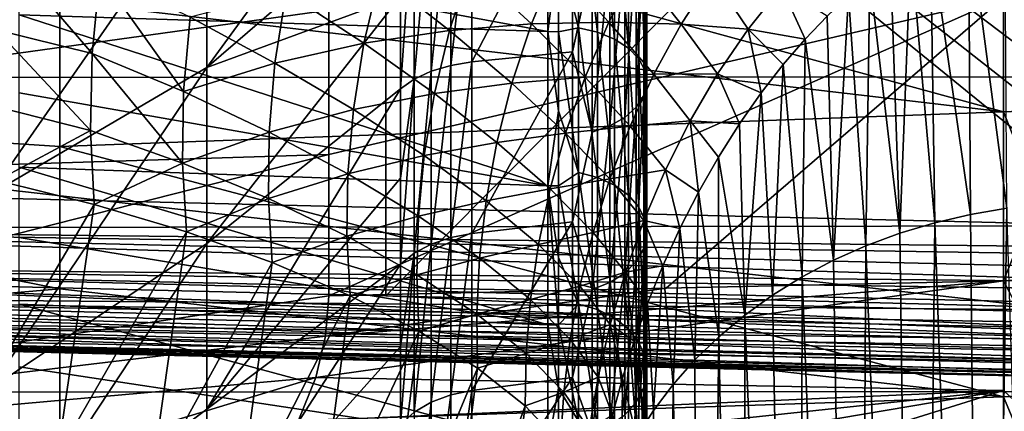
# Model space of a CAD drawing. Header units: metres. Extents: x -22 to 72, y -222 to 22.
# Tile 324 of 410: x 59.08 to 64.57, y -8.7 to -6.52. Entities that reach past the tile are written whole.
import ezdxf

# ---------------------------------------------------------------- set-up
doc = ezdxf.new("R2010")
doc.units = ezdxf.units.M
doc.layers.add('solid_509499_SW0002_01', color=7, linetype='CONTINUOUS')

msp = doc.modelspace()

# ---------------------------------------------------------------- linework, layer by layer
at = {"layer": 'solid_509499_SW0002_01'}
for points in [[(55.88604, -0.038444, 75.924866), (55.88604, -7.433789, 70.74659), (65.281921, -7.662205, 70.786865)], [(65.247986, -7.384778, 70.9804), (55.88604, -0.038444, 75.924866), (65.281921, -7.662205, 70.786865)], [(65.236649, -7.106341, 71.175117), (65.236649, -0.553125, 75.763733), (55.88604, -0.038444, 75.924866)], [(65.247986, -7.384778, 70.9804), (65.236649, -7.106341, 71.175117), (55.88604, -0.038444, 75.924866)], [(61.119198, -2.768847, 60.438744), (55.88604, -7.924866, 67.961555), (55.88604, -2.746414, 60.56596)], [(61.119198, -2.768847, 60.438744), (61.119198, -8.052085, 67.983986), (55.88604, -7.924866, 67.961555)], [(61.119198, -2.768847, 60.438744), (66.352356, -2.791279, 60.311523), (61.119198, -8.052085, 67.983986)], [(66.352356, -2.791279, 60.311523), (66.352356, -8.179303, 68.006424), (61.119198, -8.052085, 67.983986)], [(53.5, -5.02954, 47.611187), (68.897293, -5.026086, 47.610336), (68.898705, -6.833656, 48.142982)], [(53.5, -6.836931, 48.144112), (53.5, -5.02954, 47.611187), (68.898705, -6.833656, 48.142982)], [(59.299999, -6.411252, 86.097954), (53.299999, -6.833366, 87.221474), (53.299999, -5.083361, 87.7565)], [(61.199974, -5.301539, 78.798828), (60.120274, -5.751034, 80.24736), (60.120274, -6.780899, 79.708611)], [(61.199974, -5.850385, 78.511612), (61.199974, -5.301539, 78.798828), (60.120274, -6.780899, 79.708611)], [(65.183495, -5.361595, 86.073936), (65.183495, -7.001812, 85.50396), (64.561676, -5.38202, 86.142792)], [(59.299999, -5.589666, 86.368332), (64.561676, -5.38202, 86.142792), (64.561676, -7.028487, 85.570641)], [(65.183495, -7.001812, 85.50396), (64.561676, -7.028487, 85.570641), (64.561676, -5.38202, 86.142792)], [(59.299999, -6.411252, 86.097954), (59.299999, -5.589666, 86.368332), (64.561676, -7.028487, 85.570641)], [(60.799999, -5.644093, 49.962421), (53.299999, -5.769826, 48.432964), (53.299999, -7.500044, 49.028721)], [(60.799999, -6.461051, 50.23867), (60.799999, -5.644093, 49.962421), (53.299999, -7.500044, 49.028721)], [(62.021458, -5.648117, 77.059723), (62.021458, -6.581584, 76.406105), (59.074009, -6.034977, 76.618843)], [(62.081627, -6.12418, 76.746239), (62.021458, -6.581584, 76.406105), (62.021458, -5.648117, 77.059723)], [(61.597153, -6.750253, 77.640358), (62.159725, -6.693356, 77.559105), (62.159725, -5.675071, 78.196617)], [(61.597153, -5.723312, 78.283295), (61.597153, -6.750253, 77.640358), (62.159725, -5.675071, 78.196617)], [(62.19265, -5.68961, 77.052063), (62.19265, -6.560198, 76.442474), (62.081627, -6.12418, 76.746239)], [(62.159725, -5.675071, 78.196617), (62.159725, -6.693356, 77.559105), (62.268269, -6.192868, 77.852737)], [(62.298885, -6.584392, 76.47361), (62.19265, -6.560198, 76.442474), (62.19265, -5.68961, 77.052063)], [(62.298885, -5.710593, 77.085449), (62.298885, -6.584392, 76.47361), (62.19265, -5.68961, 77.052063)], [(58.910282, -7.488133, 80.930923), (60.120274, -6.780899, 79.708611), (60.120274, -5.751034, 80.24736)], [(58.910282, -6.35025, 81.526093), (58.910282, -7.488133, 80.930923), (60.120274, -5.751034, 80.24736)], [(61.371479, -6.801701, 77.713837), (61.479786, -6.769346, 77.667625), (61.479786, -5.739501, 78.312386)], [(61.371479, -6.801701, 77.713837), (61.479786, -5.739501, 78.312386), (61.371479, -5.766933, 78.361671)], [(61.479786, -6.769346, 77.667625), (61.597153, -6.750253, 77.640358), (61.597153, -5.723312, 78.283295)], [(61.479786, -5.739501, 78.312386), (61.479786, -6.769346, 77.667625), (61.597153, -5.723312, 78.283295)], [(62.393513, -6.622642, 76.522835), (62.298885, -6.584392, 76.47361), (62.298885, -5.710593, 77.085449)], [(62.393513, -5.743767, 77.138229), (62.393513, -6.622642, 76.522835), (62.298885, -5.710593, 77.085449)], [(62.471672, -6.672984, 76.587624), (62.393513, -6.622642, 76.522835), (62.393513, -5.743767, 77.138229)], [(62.471672, -5.787428, 77.207695), (62.471672, -6.672984, 76.587624), (62.393513, -5.743767, 77.138229)], [(61.276833, -5.804462, 78.4291), (61.199974, -6.383718, 78.196526), (61.199974, -6.900126, 77.854401)], [(61.276833, -6.845964, 77.777046), (61.276833, -5.804462, 78.4291), (61.199974, -6.900126, 77.854401)], [(61.371479, -5.766933, 78.361671), (61.276833, -5.804462, 78.4291), (61.276833, -6.845964, 77.777046)], [(61.371479, -6.801701, 77.713837), (61.371479, -5.766933, 78.361671), (61.276833, -6.845964, 77.777046)], [(62.52935, -6.732831, 76.664642), (62.471672, -6.672984, 76.587624), (62.471672, -5.787428, 77.207695)], [(62.52935, -5.839334, 77.290276), (62.52935, -6.732831, 76.664642), (62.471672, -5.787428, 77.207695)], [(61.199974, -6.383718, 78.196526), (61.199974, -5.850385, 78.511612), (60.120274, -6.780899, 79.708611)], [(62.563583, -6.799111, 76.749939), (62.52935, -6.732831, 76.664642), (62.52935, -5.839334, 77.290276)], [(62.563583, -5.896818, 77.381729), (62.563583, -6.799111, 76.749939), (62.52935, -5.839334, 77.290276)], [(64.56971, -5.870515, 90.832306), (64.366638, -5.94407, 90.861145), (64.580399, -7.564954, 93.221886)], [(62.572617, -6.868419, 76.839127), (62.563583, -6.799111, 76.749939), (62.563583, -5.896818, 77.381729)], [(62.572617, -5.956927, 77.477364), (62.572617, -6.868419, 76.839127), (62.563583, -5.896818, 77.381729)], [(62.555981, -6.937194, 76.927635), (62.572617, -6.868419, 76.839127), (62.572617, -5.956927, 77.477364)], [(62.555981, -6.016575, 77.572258), (62.555981, -6.937194, 76.927635), (62.572617, -5.956927, 77.477364)], [(64.366638, -5.94407, 90.861145), (64.154938, -6.048947, 90.901154), (64.377548, -7.599222, 93.197327)], [(64.366638, -5.94407, 90.861145), (64.377548, -7.599222, 93.197327), (64.580399, -7.564954, 93.221886)], [(62.021458, -6.581584, 76.406105), (59.074009, -6.487613, 76.283493), (59.074009, -6.034977, 76.618843)], [(62.514534, -7.001904, 77.010918), (62.555981, -6.937194, 76.927635), (62.555981, -6.016575, 77.572258)], [(62.514534, -6.072699, 77.661552), (62.514534, -7.001904, 77.010918), (62.555981, -6.016575, 77.572258)], [(62.450405, -7.059227, 77.084686), (62.514534, -7.001904, 77.010918), (62.514534, -6.072699, 77.661552)], [(62.450405, -6.122414, 77.740646), (62.450405, -7.059227, 77.084686), (62.514534, -6.072699, 77.661552)], [(64.154938, -6.048947, 90.901154), (64.045036, -6.115302, 90.926025), (64.178375, -7.645628, 93.164162)], [(64.154938, -6.048947, 90.901154), (64.178375, -7.645628, 93.164162), (64.377548, -7.599222, 93.197327)], [(58.988644, -6.131947, 88.155502), (58.945686, -6.570519, 88.043564), (59.481178, -6.703398, 88.15461)], [(58.988644, -6.131947, 88.155502), (59.481178, -6.703398, 88.15461), (59.524506, -6.261564, 88.249596)], [(62.081627, -6.12418, 76.746239), (62.081627, -6.582324, 76.406853), (62.021458, -6.581584, 76.406105)], [(62.19265, -6.560198, 76.442474), (62.081627, -6.582324, 76.406853), (62.081627, -6.12418, 76.746239)], [(62.366886, -7.106217, 77.145157), (62.450405, -7.059227, 77.084686), (62.450405, -6.122414, 77.740646)], [(62.366886, -6.163168, 77.805489), (62.366886, -7.106217, 77.145157), (62.450405, -6.122414, 77.740646)], [(64.045036, -6.115302, 90.926025), (63.932266, -6.192153, 90.954369), (63.983963, -7.70392, 93.122566)], [(64.045036, -6.115302, 90.926025), (63.983963, -7.70392, 93.122566), (64.178375, -7.645628, 93.164162)], [(62.159725, -6.693356, 77.559105), (62.268269, -7.140461, 77.189232), (62.268269, -6.192868, 77.852737)], [(62.268269, -7.140461, 77.189232), (62.366886, -7.106217, 77.145157), (62.366886, -6.163168, 77.805489)], [(62.268269, -6.192868, 77.852737), (62.268269, -7.140461, 77.189232), (62.366886, -6.163168, 77.805489)], [(63.932266, -6.192153, 90.954369), (63.816692, -6.280416, 90.986229), (63.983963, -7.70392, 93.122566)], [(61.473919, -6.575738, 89.204048), (61.586819, -6.222199, 89.203247), (61.084209, -6.27071, 88.910675)], [(61.930367, -6.538505, 89.539268), (61.586819, -6.222199, 89.203247), (61.473919, -6.575738, 89.204048)], [(61.930367, -6.538505, 89.539268), (62.066177, -6.209976, 89.519096), (61.586819, -6.222199, 89.203247)], [(62.361954, -6.528311, 89.896141), (62.066177, -6.209976, 89.519096), (61.930367, -6.538505, 89.539268)], [(62.361954, -6.528311, 89.896141), (62.518208, -6.228355, 89.859344), (62.066177, -6.209976, 89.519096)], [(62.765568, -6.53957, 90.275215), (62.518208, -6.228355, 89.859344), (62.361954, -6.528311, 89.896141)], [(62.765568, -6.53957, 90.275215), (62.938938, -6.271874, 90.225105), (62.518208, -6.228355, 89.859344)], [(59.524506, -6.261564, 88.249596), (59.481178, -6.703398, 88.15461), (59.989826, -6.914589, 88.317093)], [(59.524506, -6.261564, 88.249596), (59.989826, -6.914589, 88.317093), (60.026455, -6.501799, 88.388855)], [(60.995831, -6.646051, 88.889503), (61.084209, -6.27071, 88.910675), (60.562546, -6.361611, 88.639816)], [(61.473919, -6.575738, 89.204048), (61.084209, -6.27071, 88.910675), (60.995831, -6.646051, 88.889503)], [(63.138229, -6.566894, 90.677025), (62.938938, -6.271874, 90.225105), (62.765568, -6.53957, 90.275215)], [(63.138229, -6.566894, 90.677025), (63.32452, -6.3346, 90.617157), (62.938938, -6.271874, 90.225105)], [(63.816692, -6.280416, 90.986229), (63.69857, -6.381002, 91.021629), (63.795376, -7.773777, 93.072769)], [(63.816692, -6.280416, 90.986229), (63.795376, -7.773777, 93.072769), (63.983963, -7.70392, 93.122566)], [(60.499687, -6.756342, 88.594398), (60.562546, -6.361611, 88.639816), (60.026455, -6.501799, 88.388855)], [(60.995831, -6.646051, 88.889503), (60.562546, -6.361611, 88.639816), (60.499687, -6.756342, 88.594398)], [(63.138229, -6.566894, 90.677025), (63.456581, -6.622628, 91.102989), (63.32452, -6.3346, 90.617157)], [(63.32452, -6.3346, 90.617157), (63.456581, -6.622628, 91.102989), (63.578369, -6.494792, 91.060608)], [(59.299999, -7.220405, 85.790611), (53.299999, -6.833366, 87.221474), (59.299999, -6.411252, 86.097954)], [(59.299999, -7.220405, 85.790611), (59.299999, -6.411252, 86.097954), (64.561676, -7.028487, 85.570641)], [(61.199974, -6.383718, 78.196526), (60.120274, -6.780899, 79.708611), (60.120274, -7.760727, 79.083466)], [(61.199974, -6.900126, 77.854401), (61.199974, -6.383718, 78.196526), (60.120274, -7.760727, 79.083466)], [(64.561676, -6.391465, 50.423138), (60.799999, -6.461051, 50.23867), (60.799999, -7.264851, 50.552021)], [(64.561676, -6.391465, 50.423138), (60.799999, -7.264851, 50.552021), (60.799999, -8.052971, 50.90147)], [(62.68084, -8.010954, 50.990639), (64.561676, -6.391465, 50.423138), (60.799999, -8.052971, 50.90147)], [(62.68084, -8.010954, 50.990639), (64.561676, -7.968964, 51.079819), (64.561676, -6.391465, 50.423138)], [(63.69857, -6.381002, 91.021629), (63.578369, -6.494792, 91.060608), (63.613651, -7.854819, 93.015038)], [(63.69857, -6.381002, 91.021629), (63.613651, -7.854819, 93.015038), (63.795376, -7.773777, 93.072769)], [(65.183495, -6.433551, 50.515007), (64.561676, -6.391465, 50.423138), (64.561676, -7.968964, 51.079819)], [(60.799999, -7.264851, 50.552021), (60.799999, -6.461051, 50.23867), (53.299999, -7.500044, 49.028721)], [(65.183495, -6.433551, 50.515007), (64.561676, -7.968964, 51.079819), (65.183495, -7.938361, 51.144794)], [(62.021458, -7.440289, 75.656494), (59.074009, -6.921475, 75.924553), (59.074009, -6.487613, 76.283493)], [(62.021458, -6.581584, 76.406105), (62.021458, -7.440289, 75.656494), (59.074009, -6.487613, 76.283493)], [(60.499687, -6.756342, 88.594398), (60.026455, -6.501799, 88.388855), (59.989826, -6.914589, 88.317093)], [(62.229744, -6.835296, 89.930771), (62.361954, -6.528311, 89.896141), (61.930367, -6.538505, 89.539268)], [(62.612694, -6.819243, 90.324471), (62.361954, -6.528311, 89.896141), (62.229744, -6.835296, 89.930771)], [(62.612694, -6.819243, 90.324471), (62.765568, -6.53957, 90.275215), (62.361954, -6.528311, 89.896141)], [(63.578369, -6.494792, 91.060608), (63.456581, -6.622628, 91.102989), (63.613651, -7.854819, 93.015038)], [(58.945686, -6.570519, 88.043564), (58.934334, -6.997168, 87.927078), (59.47168, -7.131519, 88.054703)], [(58.945686, -6.570519, 88.043564), (59.47168, -7.131519, 88.054703), (59.481178, -6.703398, 88.15461)], [(61.389706, -6.92661, 89.201172), (61.473919, -6.575738, 89.204048), (60.995831, -6.646051, 88.889503)], [(61.821339, -6.869142, 89.556465), (61.473919, -6.575738, 89.204048), (61.389706, -6.92661, 89.201172)], [(61.821339, -6.869142, 89.556465), (61.930367, -6.538505, 89.539268), (61.473919, -6.575738, 89.204048)], [(62.229744, -6.835296, 89.930771), (61.930367, -6.538505, 89.539268), (61.821339, -6.869142, 89.556465)], [(62.081627, -7.021698, 76.043503), (62.021458, -7.440289, 75.656494), (62.021458, -6.581584, 76.406105)], [(62.081627, -6.582324, 76.406853), (62.081627, -7.021698, 76.043503), (62.021458, -6.581584, 76.406105)], [(62.19265, -6.560198, 76.442474), (62.19265, -7.365963, 75.749458), (62.081627, -6.582324, 76.406853)], [(62.19265, -7.365963, 75.749458), (62.081627, -7.021698, 76.043503), (62.081627, -6.582324, 76.406853)], [(62.298885, -7.393129, 75.778038), (62.19265, -7.365963, 75.749458), (62.19265, -6.560198, 76.442474)], [(62.298885, -6.584392, 76.47361), (62.298885, -7.393129, 75.778038), (62.19265, -6.560198, 76.442474)], [(62.393513, -7.436078, 75.823227), (62.298885, -7.393129, 75.778038), (62.298885, -6.584392, 76.47361)], [(62.393513, -6.622642, 76.522835), (62.393513, -7.436078, 75.823227), (62.298885, -6.584392, 76.47361)], [(62.968056, -6.815637, 90.737579), (62.765568, -6.53957, 90.275215), (62.612694, -6.819243, 90.324471)], [(62.968056, -6.815637, 90.737579), (63.138229, -6.566894, 90.677025), (62.765568, -6.53957, 90.275215)], [(62.968056, -6.815637, 90.737579), (63.210972, -6.923152, 91.196404), (63.138229, -6.566894, 90.677025)], [(63.138229, -6.566894, 90.677025), (63.210972, -6.923152, 91.196404), (63.333714, -6.765382, 91.148468)], [(63.138229, -6.566894, 90.677025), (63.333714, -6.765382, 91.148468), (63.456581, -6.622628, 91.102989)], [(62.471672, -7.492603, 75.88269), (62.393513, -7.436078, 75.823227), (62.393513, -6.622642, 76.522835)], [(62.471672, -6.672984, 76.587624), (62.471672, -7.492603, 75.88269), (62.393513, -6.622642, 76.522835)], [(63.456581, -6.622628, 91.102989), (63.333714, -6.765382, 91.148468), (63.439781, -7.9466, 92.949699)], [(63.456581, -6.622628, 91.102989), (63.439781, -7.9466, 92.949699), (63.613651, -7.854819, 93.015038)], [(60.937366, -7.014434, 88.864235), (60.995831, -6.646051, 88.889503), (60.499687, -6.756342, 88.594398)], [(61.389706, -6.92661, 89.201172), (60.995831, -6.646051, 88.889503), (60.937366, -7.014434, 88.864235)], [(61.597153, -7.705648, 76.895248), (62.159725, -7.640698, 76.820274), (62.159725, -6.693356, 77.559105)], [(61.597153, -6.750253, 77.640358), (61.597153, -7.705648, 76.895248), (62.159725, -6.693356, 77.559105)], [(62.159725, -6.693356, 77.559105), (62.159725, -7.640698, 76.820274), (62.268269, -7.140461, 77.189232)], [(62.52935, -7.559802, 75.953392), (62.471672, -7.492603, 75.88269), (62.471672, -6.672984, 76.587624)], [(62.52935, -6.732831, 76.664642), (62.52935, -7.559802, 75.953392), (62.471672, -6.672984, 76.587624)], [(59.481178, -6.703398, 88.15461), (59.47168, -7.131519, 88.054703), (59.984161, -7.313754, 88.240509)], [(59.481178, -6.703398, 88.15461), (59.984161, -7.313754, 88.240509), (59.989826, -6.914589, 88.317093)], [(61.479786, -7.727444, 76.92041), (61.597153, -7.705648, 76.895248), (61.597153, -6.750253, 77.640358)], [(61.479786, -6.769346, 77.667625), (61.479786, -7.727444, 76.92041), (61.597153, -6.750253, 77.640358)], [(62.563583, -7.634222, 76.031685), (62.52935, -7.559802, 75.953392), (62.52935, -6.732831, 76.664642)], [(62.563583, -6.799111, 76.749939), (62.563583, -7.634222, 76.031685), (62.52935, -6.732831, 76.664642)], [(58.910282, -8.570715, 80.24025), (60.120274, -7.760727, 79.083466), (60.120274, -6.780899, 79.708611)], [(58.910282, -7.488133, 80.930923), (58.910282, -8.570715, 80.24025), (60.120274, -6.780899, 79.708611)], [(60.467487, -7.140537, 88.544609), (60.499687, -6.756342, 88.594398), (59.989826, -6.914589, 88.317093)], [(60.937366, -7.014434, 88.864235), (60.499687, -6.756342, 88.594398), (60.467487, -7.140537, 88.544609)], [(61.371479, -6.801701, 77.713837), (61.276833, -6.845964, 77.777046), (61.276833, -7.814905, 77.02137)], [(61.371479, -7.764378, 76.963043), (61.371479, -6.801701, 77.713837), (61.276833, -7.814905, 77.02137)], [(61.371479, -7.764378, 76.963043), (61.479786, -7.727444, 76.92041), (61.479786, -6.769346, 77.667625)], [(61.371479, -7.764378, 76.963043), (61.479786, -6.769346, 77.667625), (61.371479, -6.801701, 77.713837)], [(62.572617, -7.712042, 76.113556), (62.563583, -7.634222, 76.031685), (62.563583, -6.799111, 76.749939)], [(62.572617, -6.868419, 76.839127), (62.572617, -7.712042, 76.113556), (62.563583, -6.799111, 76.749939)], [(63.333714, -6.765382, 91.148468), (63.210972, -6.923152, 91.196404), (63.274719, -8.048618, 92.877098)], [(63.333714, -6.765382, 91.148468), (63.274719, -8.048618, 92.877098), (63.439781, -7.9466, 92.949699)], [(59.299999, -8.014649, 85.44722), (53.299999, -8.529335, 86.531334), (53.299999, -6.833366, 87.221474)], [(59.299999, -8.014649, 85.44722), (53.299999, -6.833366, 87.221474), (59.299999, -7.220405, 85.790611)], [(53.5, -6.836931, 48.144112), (68.898705, -6.833656, 48.142982), (68.900391, -8.586312, 48.835575)], [(53.5, -8.589276, 48.836903), (53.5, -6.836931, 48.144112), (68.900391, -8.586312, 48.835575)], [(61.276833, -6.845964, 77.777046), (61.199974, -6.900126, 77.854401), (61.199974, -7.398237, 77.486153)], [(61.276833, -6.845964, 77.777046), (61.199974, -7.398237, 77.486153), (61.199974, -7.876733, 77.092743)], [(61.276833, -7.814905, 77.02137), (61.276833, -6.845964, 77.777046), (61.199974, -7.876733, 77.092743)], [(62.120789, -7.146126, 89.962166), (62.229744, -6.835296, 89.930771), (61.821339, -6.869142, 89.556465)], [(62.480057, -7.107722, 90.371353), (62.229744, -6.835296, 89.930771), (62.120789, -7.146126, 89.962166)], [(62.480057, -7.107722, 90.371353), (62.612694, -6.819243, 90.324471), (62.229744, -6.835296, 89.930771)], [(62.814304, -7.078018, 90.797096), (62.612694, -6.819243, 90.324471), (62.480057, -7.107722, 90.371353)], [(62.814304, -7.078018, 90.797096), (62.968056, -6.815637, 90.737579), (62.612694, -6.819243, 90.324471)], [(62.814304, -7.078018, 90.797096), (63.090061, -7.095214, 91.24585), (62.968056, -6.815637, 90.737579)], [(62.968056, -6.815637, 90.737579), (63.090061, -7.095214, 91.24585), (63.210972, -6.923152, 91.196404)], [(60.467487, -7.140537, 88.544609), (59.989826, -6.914589, 88.317093), (59.984161, -7.313754, 88.240509)], [(60.120274, -8.683291, 78.376541), (61.199974, -6.900126, 77.854401), (60.120274, -7.760727, 79.083466)], [(61.199974, -7.398237, 77.486153), (61.199974, -6.900126, 77.854401), (60.120274, -8.683291, 78.376541)], [(61.737732, -7.198701, 89.569717), (61.821339, -6.869142, 89.556465), (61.389706, -6.92661, 89.201172)], [(62.120789, -7.146126, 89.962166), (61.821339, -6.869142, 89.556465), (61.737732, -7.198701, 89.569717)], [(62.555981, -7.789265, 76.194801), (62.572617, -7.712042, 76.113556), (62.572617, -6.868419, 76.839127)], [(62.555981, -6.937194, 76.927635), (62.555981, -7.789265, 76.194801), (62.572617, -6.868419, 76.839127)], [(62.021458, -7.440289, 75.656494), (59.074009, -7.335735, 75.542702), (59.074009, -6.921475, 75.924553)], [(61.332348, -7.271854, 89.193954), (61.389706, -6.92661, 89.201172), (60.937366, -7.014434, 88.864235)], [(61.737732, -7.198701, 89.569717), (61.389706, -6.92661, 89.201172), (61.332348, -7.271854, 89.193954)], [(62.514534, -7.861924, 76.27124), (62.555981, -7.789265, 76.194801), (62.555981, -6.937194, 76.927635)], [(62.514534, -7.001904, 77.010918), (62.514534, -7.861924, 76.27124), (62.555981, -6.937194, 76.927635)], [(63.210972, -6.923152, 91.196404), (63.090061, -7.095214, 91.24585), (63.119366, -8.160316, 92.797646)], [(63.210972, -6.923152, 91.196404), (63.119366, -8.160316, 92.797646), (63.274719, -8.048618, 92.877098)], [(58.934334, -6.997168, 87.927078), (58.952198, -7.410018, 87.80619), (59.47168, -7.131519, 88.054703)], [(60.906612, -7.373272, 88.834412), (60.937366, -7.014434, 88.864235), (60.467487, -7.140537, 88.544609)], [(61.332348, -7.271854, 89.193954), (60.937366, -7.014434, 88.864235), (60.906612, -7.373272, 88.834412)], [(62.081627, -7.021698, 76.043503), (62.081627, -7.441051, 75.657219), (62.021458, -7.440289, 75.656494)], [(62.19265, -7.365963, 75.749458), (62.081627, -7.441051, 75.657219), (62.081627, -7.021698, 76.043503)], [(62.450405, -7.926287, 76.338959), (62.514534, -7.861924, 76.27124), (62.514534, -7.001904, 77.010918)], [(62.450405, -7.059227, 77.084686), (62.450405, -7.926287, 76.338959), (62.514534, -7.001904, 77.010918)], [(65.183495, -7.001812, 85.50396), (65.183495, -8.582628, 84.785484), (64.561676, -7.028487, 85.570641)], [(59.299999, -7.220405, 85.790611), (64.561676, -7.028487, 85.570641), (64.561676, -8.615326, 84.849426)], [(62.366886, -7.979049, 76.394463), (62.450405, -7.926287, 76.338959), (62.450405, -7.059227, 77.084686)], [(62.366886, -7.106217, 77.145157), (62.366886, -7.979049, 76.394463), (62.450405, -7.059227, 77.084686)], [(62.677216, -7.35133, 90.853821), (62.814304, -7.078018, 90.797096), (62.480057, -7.107722, 90.371353)], [(62.677216, -7.35133, 90.853821), (62.861511, -7.475311, 91.344482), (62.814304, -7.078018, 90.797096)], [(62.814304, -7.078018, 90.797096), (62.861511, -7.475311, 91.344482), (62.972992, -7.279942, 91.295677)], [(62.814304, -7.078018, 90.797096), (62.972992, -7.279942, 91.295677), (63.090061, -7.095214, 91.24585)], [(65.183495, -8.582628, 84.785484), (64.561676, -8.615326, 84.849426), (64.561676, -7.028487, 85.570641)], [(58.952198, -7.410018, 87.80619), (59.493015, -7.543666, 87.949852), (59.47168, -7.131519, 88.054703)], [(59.47168, -7.131519, 88.054703), (59.493015, -7.543666, 87.949852), (59.984161, -7.313754, 88.240509)], [(62.367374, -7.402162, 90.41452), (62.480057, -7.107722, 90.371353), (62.120789, -7.146126, 89.962166)], [(62.268269, -8.017499, 76.434914), (62.366886, -7.979049, 76.394463), (62.366886, -7.106217, 77.145157)], [(62.268269, -7.140461, 77.189232), (62.268269, -8.017499, 76.434914), (62.366886, -7.106217, 77.145157)], [(62.677216, -7.35133, 90.853821), (62.480057, -7.107722, 90.371353), (62.367374, -7.402162, 90.41452)], [(63.090061, -7.095214, 91.24585), (62.972992, -7.279942, 91.295677), (63.119366, -8.160316, 92.797646)], [(60.463303, -7.511749, 88.489899), (60.467487, -7.140537, 88.544609), (59.984161, -7.313754, 88.240509)], [(60.906612, -7.373272, 88.834412), (60.467487, -7.140537, 88.544609), (60.463303, -7.511749, 88.489899)], [(62.034222, -7.457877, 89.989136), (62.120789, -7.146126, 89.962166), (61.737732, -7.198701, 89.569717)], [(62.367374, -7.402162, 90.41452), (62.120789, -7.146126, 89.962166), (62.034222, -7.457877, 89.989136)], [(62.159725, -7.640698, 76.820274), (62.268269, -8.017499, 76.434914), (62.268269, -7.140461, 77.189232)], [(59.299999, -8.014649, 85.44722), (59.299999, -7.220405, 85.790611), (64.561676, -8.615326, 84.849426)], [(61.678169, -7.524397, 89.578171), (61.737732, -7.198701, 89.569717), (61.332348, -7.271854, 89.193954)], [(62.034222, -7.457877, 89.989136), (61.737732, -7.198701, 89.569717), (61.678169, -7.524397, 89.578171)], [(60.799999, -7.264851, 50.552021), (53.299999, -7.500044, 49.028721), (53.299999, -9.170897, 49.777634)], [(60.799999, -8.052971, 50.90147), (60.799999, -7.264851, 50.552021), (53.299999, -9.170897, 49.777634)], [(61.300022, -7.608989, 89.181747), (61.332348, -7.271854, 89.193954), (60.906612, -7.373272, 88.834412)], [(61.678169, -7.524397, 89.578171), (61.332348, -7.271854, 89.193954), (61.300022, -7.608989, 89.181747)], [(62.972992, -7.279942, 91.295677), (62.861511, -7.475311, 91.344482), (62.974571, -8.28108, 92.711761)], [(62.972992, -7.279942, 91.295677), (62.974571, -8.28108, 92.711761), (63.119366, -8.160316, 92.797646)], [(62.021458, -8.214251, 74.819519), (59.074009, -7.728857, 75.139336), (59.074009, -7.335735, 75.542702)], [(62.021458, -7.440289, 75.656494), (62.021458, -8.214251, 74.819519), (59.074009, -7.335735, 75.542702)], [(59.493015, -7.543666, 87.949852), (60.006569, -7.697124, 88.158882), (59.984161, -7.313754, 88.240509)], [(60.463303, -7.511749, 88.489899), (59.984161, -7.313754, 88.240509), (60.006569, -7.697124, 88.158882)], [(62.557068, -7.633067, 90.906136), (62.677216, -7.35133, 90.853821), (62.367374, -7.402162, 90.41452)], [(62.557068, -7.633067, 90.906136), (62.757401, -7.67853, 91.390823), (62.677216, -7.35133, 90.853821)], [(62.677216, -7.35133, 90.853821), (62.757401, -7.67853, 91.390823), (62.861511, -7.475311, 91.344482)], [(58.739773, -8.817035, 87.224396), (59.493015, -7.543666, 87.949852), (58.952198, -7.410018, 87.80619)], [(61.199974, -7.876733, 77.092743), (61.199974, -7.398237, 77.486153), (60.120274, -8.683291, 78.376541)], [(60.901234, -7.720201, 88.799316), (60.906612, -7.373272, 88.834412), (60.463303, -7.511749, 88.489899)], [(61.300022, -7.608989, 89.181747), (60.906612, -7.373272, 88.834412), (60.901234, -7.720201, 88.799316)], [(62.274326, -7.699903, 90.45256), (62.367374, -7.402162, 90.41452), (62.034222, -7.457877, 89.989136)], [(62.19265, -7.365963, 75.749458), (62.19265, -8.098946, 74.979874), (62.081627, -7.441051, 75.657219)], [(62.298885, -8.128815, 75.005615), (62.19265, -8.098946, 74.979874), (62.19265, -7.365963, 75.749458)], [(62.298885, -7.393129, 75.778038), (62.298885, -8.128815, 75.005615), (62.19265, -7.365963, 75.749458)], [(62.557068, -7.633067, 90.906136), (62.367374, -7.402162, 90.41452), (62.274326, -7.699903, 90.45256)], [(62.393513, -8.176037, 75.04631), (62.298885, -8.128815, 75.005615), (62.298885, -7.393129, 75.778038)], [(62.393513, -7.436078, 75.823227), (62.393513, -8.176037, 75.04631), (62.298885, -7.393129, 75.778038)], [(55.884029, -7.675364, 70.547478), (65.281921, -7.662205, 70.786865), (55.88604, -7.433789, 70.74659)], [(61.969177, -7.767934, 90.010597), (62.034222, -7.457877, 89.989136), (61.678169, -7.524397, 89.578171)], [(62.274326, -7.699903, 90.45256), (62.034222, -7.457877, 89.989136), (61.969177, -7.767934, 90.010597)], [(62.081627, -8.214967, 74.820305), (62.021458, -8.214251, 74.819519), (62.021458, -7.440289, 75.656494)], [(62.081627, -7.839186, 75.249092), (62.081627, -8.214967, 74.820305), (62.021458, -7.440289, 75.656494)], [(62.081627, -7.441051, 75.657219), (62.081627, -7.839186, 75.249092), (62.021458, -7.440289, 75.656494)], [(62.19265, -8.098946, 74.979874), (62.081627, -7.839186, 75.249092), (62.081627, -7.441051, 75.657219)], [(62.471672, -8.238187, 75.099876), (62.393513, -8.176037, 75.04631), (62.393513, -7.436078, 75.823227)], [(62.471672, -7.492603, 75.88269), (62.471672, -8.238187, 75.099876), (62.393513, -7.436078, 75.823227)], [(60.484463, -7.867887, 88.429878), (60.463303, -7.511749, 88.489899), (60.006569, -7.697124, 88.158882)], [(60.901234, -7.720201, 88.799316), (60.463303, -7.511749, 88.489899), (60.484463, -7.867887, 88.429878)], [(62.52935, -8.312072, 75.163551), (62.471672, -8.238187, 75.099876), (62.471672, -7.492603, 75.88269)], [(62.52935, -7.559802, 75.953392), (62.52935, -8.312072, 75.163551), (62.471672, -7.492603, 75.88269)], [(62.861511, -7.475311, 91.344482), (62.757401, -7.67853, 91.390823), (62.841133, -8.410251, 92.619926)], [(62.861511, -7.475311, 91.344482), (62.841133, -8.410251, 92.619926), (62.974571, -8.28108, 92.711761)], [(58.739773, -8.817035, 87.224396), (59.288193, -8.944372, 87.369507), (59.493015, -7.543666, 87.949852)], [(59.288193, -8.944372, 87.369507), (60.006569, -7.697124, 88.158882), (59.493015, -7.543666, 87.949852)], [(61.641285, -7.843835, 89.580956), (61.678169, -7.524397, 89.578171), (61.300022, -7.608989, 89.181747)], [(61.969177, -7.767934, 90.010597), (61.678169, -7.524397, 89.578171), (61.641285, -7.843835, 89.580956)], [(62.563583, -8.393898, 75.23407), (62.52935, -8.312072, 75.163551), (62.52935, -7.559802, 75.953392)], [(62.563583, -7.634222, 76.031685), (62.563583, -8.393898, 75.23407), (62.52935, -7.559802, 75.953392)], [(64.45636, -15.708315, 104.718361), (64.580399, -7.564954, 93.221886), (64.377548, -7.599222, 93.197327)], [(64.45636, -15.708315, 104.718361), (64.830643, -15.602813, 104.661674), (64.580399, -7.564954, 93.221886)], [(61.290798, -7.935702, 89.163696), (61.300022, -7.608989, 89.181747), (60.901234, -7.720201, 88.799316)], [(61.641285, -7.843835, 89.580956), (61.300022, -7.608989, 89.181747), (61.290798, -7.935702, 89.163696)], [(64.45636, -15.708315, 104.718361), (64.377548, -7.599222, 93.197327), (64.178375, -7.645628, 93.164162)], [(65.47348, -7.975965, 70.520271), (55.884029, -7.675364, 70.547478), (55.882412, -7.8832, 70.312729)], [(65.336212, -7.784284, 70.695534), (65.281921, -7.662205, 70.786865), (55.884029, -7.675364, 70.547478)], [(65.361023, -7.827214, 70.65995), (65.336212, -7.784284, 70.695534), (55.884029, -7.675364, 70.547478)], [(65.413033, -7.903334, 70.591873), (65.361023, -7.827214, 70.65995), (55.884029, -7.675364, 70.547478)], [(65.47348, -7.975965, 70.520271), (65.413033, -7.903334, 70.591873), (55.884029, -7.675364, 70.547478)], [(61.597153, -8.579371, 76.055855), (62.159725, -8.507057, 75.987953), (62.159725, -7.640698, 76.820274)], [(61.597153, -7.705648, 76.895248), (61.597153, -8.579371, 76.055855), (62.159725, -7.640698, 76.820274)], [(62.159725, -7.640698, 76.820274), (62.159725, -8.507057, 75.987953), (62.268269, -8.017499, 76.434914)], [(62.454124, -7.920822, 90.952415), (62.557068, -7.633067, 90.906136), (62.274326, -7.699903, 90.45256)], [(62.454124, -7.920822, 90.952415), (62.662189, -7.886471, 91.433449), (62.557068, -7.633067, 90.906136)], [(62.557068, -7.633067, 90.906136), (62.662189, -7.886471, 91.433449), (62.757401, -7.67853, 91.390823)], [(62.572617, -8.479462, 75.307808), (62.563583, -8.393898, 75.23407), (62.563583, -7.634222, 76.031685)], [(62.572617, -7.712042, 76.113556), (62.572617, -8.479462, 75.307808), (62.563583, -7.634222, 76.031685)], [(62.757401, -7.67853, 91.390823), (62.662189, -7.886471, 91.433449), (62.71978, -8.54712, 92.522644)], [(62.757401, -7.67853, 91.390823), (62.71978, -8.54712, 92.522644), (62.841133, -8.410251, 92.619926)], [(64.092674, -15.79309, 104.658676), (64.178375, -7.645628, 93.164162), (63.983963, -7.70392, 93.122566)], [(64.092674, -15.79309, 104.658676), (64.45636, -15.708315, 104.718361), (64.178375, -7.645628, 93.164162)], [(62.021458, -8.214251, 74.819519), (59.074009, -8.099738, 74.715622), (59.074009, -7.728857, 75.139336)], [(59.288193, -8.944372, 87.369507), (59.80835, -9.097705, 87.579178), (60.006569, -7.697124, 88.158882)], [(59.80835, -9.097705, 87.579178), (60.484463, -7.867887, 88.429878), (60.006569, -7.697124, 88.158882)], [(60.918892, -8.05316, 88.7584), (60.901234, -7.720201, 88.799316), (60.484463, -7.867887, 88.429878)], [(61.290798, -7.935702, 89.163696), (60.901234, -7.720201, 88.799316), (60.918892, -8.05316, 88.7584)], [(61.371479, -8.644761, 76.117256), (61.479786, -8.60364, 76.078644), (61.479786, -7.727444, 76.92041)], [(61.371479, -8.644761, 76.117256), (61.479786, -7.727444, 76.92041), (61.371479, -7.764378, 76.963043)], [(61.479786, -8.60364, 76.078644), (61.597153, -8.579371, 76.055855), (61.597153, -7.705648, 76.895248)], [(61.479786, -7.727444, 76.92041), (61.479786, -8.60364, 76.078644), (61.597153, -7.705648, 76.895248)], [(62.200623, -7.998484, 90.484177), (62.274326, -7.699903, 90.45256), (61.969177, -7.767934, 90.010597)], [(62.454124, -7.920822, 90.952415), (62.274326, -7.699903, 90.45256), (62.200623, -7.998484, 90.484177)], [(62.555981, -8.564369, 75.380989), (62.572617, -8.479462, 75.307808), (62.572617, -7.712042, 76.113556)], [(62.555981, -7.789265, 76.194801), (62.555981, -8.564369, 75.380989), (62.572617, -7.712042, 76.113556)], [(64.092674, -15.79309, 104.658676), (63.983963, -7.70392, 93.122566), (63.795376, -7.773777, 93.072769)], [(58.910282, -9.589998, 79.459175), (60.120274, -7.760727, 79.083466), (58.910282, -8.570715, 80.24025)], [(60.120274, -8.683291, 78.376541), (60.120274, -7.760727, 79.083466), (58.910282, -9.589998, 79.459175)], [(61.371479, -7.764378, 76.963043), (61.276833, -7.814905, 77.02137), (61.276833, -8.701017, 76.170082)], [(61.371479, -8.644761, 76.117256), (61.371479, -7.764378, 76.963043), (61.276833, -8.701017, 76.170082)], [(61.924824, -8.073973, 90.025497), (61.969177, -7.767934, 90.010597), (61.641285, -7.843835, 89.580956)], [(62.200623, -7.998484, 90.484177), (61.969177, -7.767934, 90.010597), (61.924824, -8.073973, 90.025497)], [(62.514534, -8.644258, 75.449837), (62.555981, -8.564369, 75.380989), (62.555981, -7.789265, 76.194801)], [(62.514534, -7.861924, 76.27124), (62.514534, -8.644258, 75.449837), (62.555981, -7.789265, 76.194801)], [(63.746281, -15.917192, 104.57135), (63.795376, -7.773777, 93.072769), (63.613651, -7.854819, 93.015038)], [(63.746281, -15.917192, 104.57135), (64.092674, -15.79309, 104.658676), (63.795376, -7.773777, 93.072769)], [(61.276833, -7.814905, 77.02137), (61.199974, -7.876733, 77.092743), (61.199974, -8.334344, 76.675232)], [(61.276833, -7.814905, 77.02137), (61.199974, -8.334344, 76.675232), (61.199974, -8.769855, 76.234718)], [(61.276833, -8.701017, 76.170082), (61.276833, -7.814905, 77.02137), (61.199974, -8.769855, 76.234718)], [(61.625633, -8.154732, 89.57708), (61.641285, -7.843835, 89.580956), (61.290798, -7.935702, 89.163696)], [(61.924824, -8.073973, 90.025497), (61.641285, -7.843835, 89.580956), (61.625633, -8.154732, 89.57708)], [(62.19265, -8.098946, 74.979874), (62.081627, -8.214967, 74.820305), (62.081627, -7.839186, 75.249092)], [(65.656754, -8.137592, 70.332062), (55.882412, -7.8832, 70.312729), (55.881226, -8.051851, 70.048271)], [(65.517456, -8.021282, 70.471878), (65.47348, -7.975965, 70.520271), (55.882412, -7.8832, 70.312729)], [(65.614792, -8.106044, 70.372467), (65.517456, -8.021282, 70.471878), (55.882412, -7.8832, 70.312729)], [(65.656754, -8.137592, 70.332062), (65.614792, -8.106044, 70.372467), (55.882412, -7.8832, 70.312729)], [(59.80835, -9.097705, 87.579178), (60.291557, -9.274473, 87.849915), (60.484463, -7.867887, 88.429878)], [(61.199974, -7.876733, 77.092743), (60.120274, -8.683291, 78.376541), (60.120274, -9.541783, 77.593048)], [(61.199974, -8.334344, 76.675232), (61.199974, -7.876733, 77.092743), (60.120274, -9.541783, 77.593048)], [(60.291557, -9.274473, 87.849915), (60.918892, -8.05316, 88.7584), (60.484463, -7.867887, 88.429878)], [(62.450405, -8.715026, 75.510826), (62.514534, -8.644258, 75.449837), (62.514534, -7.861924, 76.27124)], [(62.450405, -7.926287, 76.338959), (62.450405, -8.715026, 75.510826), (62.514534, -7.861924, 76.27124)], [(62.454124, -7.920822, 90.952415), (62.576893, -8.096153, 91.471359), (62.662189, -7.886471, 91.433449)], [(62.662189, -7.886471, 91.433449), (62.576893, -8.096153, 91.471359), (62.611172, -8.690939, 92.420441)], [(62.662189, -7.886471, 91.433449), (62.611172, -8.690939, 92.420441), (62.71978, -8.54712, 92.522644)], [(63.746281, -15.917192, 104.57135), (63.613651, -7.854819, 93.015038), (63.439781, -7.9466, 92.949699)], [(55.884026, -8.083998, 68.231743), (55.88604, -7.924866, 67.961555), (66.359711, -8.334814, 68.268799)], [(66.357994, -8.299764, 68.201111), (55.88604, -7.924866, 67.961555), (61.119198, -8.052085, 67.983986)], [(66.357994, -8.299764, 68.201111), (66.359711, -8.334814, 68.268799), (55.88604, -7.924866, 67.961555)], [(61.30275, -8.249917, 89.139091), (61.290798, -7.935702, 89.163696), (60.918892, -8.05316, 88.7584)], [(61.625633, -8.154732, 89.57708), (61.290798, -7.935702, 89.163696), (61.30275, -8.249917, 89.139091)], [(62.368713, -8.21228, 90.99115), (62.454124, -7.920822, 90.952415), (62.200623, -7.998484, 90.484177)], [(62.366886, -8.773039, 75.560822), (62.450405, -8.715026, 75.510826), (62.450405, -7.926287, 76.338959)], [(62.366886, -7.979049, 76.394463), (62.366886, -8.773039, 75.560822), (62.450405, -7.926287, 76.338959)], [(62.368713, -8.21228, 90.99115), (62.501938, -8.305178, 91.503807), (62.454124, -7.920822, 90.952415)], [(62.454124, -7.920822, 90.952415), (62.501938, -8.305178, 91.503807), (62.576893, -8.096153, 91.471359)], [(63.423489, -16.078354, 104.457993), (63.439781, -7.9466, 92.949699), (63.274719, -8.048618, 92.877098)], [(63.423489, -16.078354, 104.457993), (63.746281, -15.917192, 104.57135), (63.439781, -7.9466, 92.949699)], [(65.183495, -7.938361, 51.144794), (64.561676, -7.968964, 51.079819), (65.189484, -9.16877, 51.692104)], [(59.299999, -8.792096, 85.068657), (53.299999, -8.529335, 86.531334), (59.299999, -8.014649, 85.44722)], [(59.299999, -8.792096, 85.068657), (59.299999, -8.014649, 85.44722), (64.561676, -8.615326, 84.849426)], [(64.561676, -7.968964, 51.079819), (60.782257, -8.276691, 51.004692), (60.727394, -8.507311, 51.106663)], [(64.561615, -8.579849, 51.359203), (64.561676, -7.968964, 51.079819), (60.727394, -8.507311, 51.106663)], [(62.68084, -8.010954, 50.990639), (60.782257, -8.276691, 51.004692), (64.561676, -7.968964, 51.079819)], [(62.68084, -8.010954, 50.990639), (60.799999, -8.052971, 50.90147), (60.782257, -8.276691, 51.004692)], [(62.146008, -8.29564, 90.508118), (62.200623, -7.998484, 90.484177), (61.924824, -8.073973, 90.025497)], [(62.368713, -8.21228, 90.99115), (62.200623, -7.998484, 90.484177), (62.146008, -8.29564, 90.508118)], [(62.268269, -8.815315, 75.59726), (62.366886, -8.773039, 75.560822), (62.366886, -7.979049, 76.394463)], [(62.268269, -8.017499, 76.434914), (62.268269, -8.815315, 75.59726), (62.366886, -7.979049, 76.394463)], [(65.189484, -9.16877, 51.692104), (64.561676, -7.968964, 51.079819), (64.561615, -8.579849, 51.359203)], [(60.782257, -8.276691, 51.004692), (60.799999, -8.052971, 50.90147), (53.299999, -9.170897, 49.777634)], [(65.960785, -8.309405, 70.067581), (55.881226, -8.051851, 70.048271), (55.880501, -8.177148, 69.760498)], [(65.778877, -8.216817, 70.220734), (65.656754, -8.137592, 70.332062), (55.881226, -8.051851, 70.048271)], [(65.838486, -8.250046, 70.169075), (65.778877, -8.216817, 70.220734), (55.881226, -8.051851, 70.048271)], [(65.960785, -8.309405, 70.067581), (65.838486, -8.250046, 70.169075), (55.881226, -8.051851, 70.048271)], [(60.291557, -9.274473, 87.849915), (60.729752, -9.471726, 88.177193), (60.918892, -8.05316, 88.7584)], [(60.729752, -9.471726, 88.177193), (61.30275, -8.249917, 89.139091), (60.918892, -8.05316, 88.7584)], [(66.357994, -8.299764, 68.201111), (61.119198, -8.052085, 67.983986), (66.352356, -8.179303, 68.006424)], [(62.159725, -8.507057, 75.987953), (62.268269, -8.815315, 75.59726), (62.268269, -8.017499, 76.434914)], [(63.423489, -16.078354, 104.457993), (63.274719, -8.048618, 92.877098), (63.119366, -8.160316, 92.797646)], [(55.882408, -8.199047, 68.523811), (55.884026, -8.083998, 68.231743), (66.365669, -8.448755, 68.552193)], [(55.884026, -8.083998, 68.231743), (66.362885, -8.39735, 68.408684), (66.365669, -8.448755, 68.552193)], [(55.884026, -8.083998, 68.231743), (66.359711, -8.334814, 68.268799), (66.362885, -8.39735, 68.408684)], [(62.021458, -8.894307, 73.905174), (59.074009, -8.447633, 74.272392), (59.074009, -8.099738, 74.715622)], [(62.021458, -8.214251, 74.819519), (62.021458, -8.894307, 73.905174), (59.074009, -8.099738, 74.715622)], [(61.900261, -8.37371, 90.032715), (61.924824, -8.073973, 90.025497), (61.625633, -8.154732, 89.57708)], [(62.146008, -8.29564, 90.508118), (61.924824, -8.073973, 90.025497), (61.900261, -8.37371, 90.032715)], [(62.19265, -8.098946, 74.979874), (62.19265, -8.751901, 74.141319), (62.081627, -8.214967, 74.820305)], [(62.298885, -8.784178, 74.163963), (62.19265, -8.751901, 74.141319), (62.19265, -8.098946, 74.979874)], [(62.298885, -8.128815, 75.005615), (62.298885, -8.784178, 74.163963), (62.19265, -8.098946, 74.979874)], [(62.576893, -8.096153, 91.471359), (62.501938, -8.305178, 91.503807), (62.515911, -8.840919, 92.313881)], [(62.576893, -8.096153, 91.471359), (62.515911, -8.840919, 92.313881), (62.611172, -8.690939, 92.420441)], [(55.880501, -8.177148, 69.760498), (55.880257, -8.255914, 69.456459), (66.373398, -8.448785, 69.755348)], [(66.158661, -8.386057, 69.912994), (55.880501, -8.177148, 69.760498), (66.373398, -8.448785, 69.755348)], [(66.073471, -8.355582, 69.978333), (65.960785, -8.309405, 70.067581), (55.880501, -8.177148, 69.760498)], [(66.158661, -8.386057, 69.912994), (66.073471, -8.355582, 69.978333), (55.880501, -8.177148, 69.760498)], [(61.629768, -8.454942, 89.565712), (61.625633, -8.154732, 89.57708), (61.30275, -8.249917, 89.139091)], [(61.900261, -8.37371, 90.032715), (61.625633, -8.154732, 89.57708), (61.629768, -8.454942, 89.565712)], [(62.393513, -8.835207, 74.199776), (62.298885, -8.784178, 74.163963), (62.298885, -8.128815, 75.005615)], [(62.393513, -8.176037, 75.04631), (62.393513, -8.835207, 74.199776), (62.298885, -8.128815, 75.005615)], [(62.471672, -8.902368, 74.246902), (62.393513, -8.835207, 74.199776), (62.393513, -8.176037, 75.04631)], [(62.471672, -8.238187, 75.099876), (62.471672, -8.902368, 74.246902), (62.393513, -8.176037, 75.04631)], [(63.130196, -16.27364, 104.320656), (63.119366, -8.160316, 92.797646), (62.974571, -8.28108, 92.711761)], [(63.130196, -16.27364, 104.320656), (63.423489, -16.078354, 104.457993), (63.119366, -8.160316, 92.797646)], [(55.881222, -8.266982, 68.83033), (55.882408, -8.199047, 68.523811), (66.370117, -8.518278, 68.850189)], [(55.882408, -8.199047, 68.523811), (66.366936, -8.47051, 68.626022), (66.370117, -8.518278, 68.850189)], [(55.882408, -8.199047, 68.523811), (66.365669, -8.448755, 68.552193), (66.366936, -8.47051, 68.626022)], [(62.081627, -8.567324, 74.372063), (62.021458, -8.894307, 73.905174), (62.021458, -8.214251, 74.819519)], [(62.081627, -8.214967, 74.820305), (62.081627, -8.567324, 74.372063), (62.021458, -8.214251, 74.819519)], [(62.19265, -8.751901, 74.141319), (62.081627, -8.567324, 74.372063), (62.081627, -8.214967, 74.820305)], [(62.301216, -8.505214, 91.02092), (62.368713, -8.21228, 90.99115), (62.146008, -8.29564, 90.508118)], [(62.301216, -8.505214, 91.02092), (62.437263, -8.512059, 91.530342), (62.368713, -8.21228, 90.99115)], [(62.368713, -8.21228, 90.99115), (62.437263, -8.512059, 91.530342), (62.501938, -8.305178, 91.503807)], [(60.727394, -8.507311, 51.106663), (60.782257, -8.276691, 51.004692), (53.299999, -9.170897, 49.777634)], [(55.880257, -8.255914, 69.456459), (66.374023, -8.50485, 69.534714), (66.373398, -8.448785, 69.755348)], [(55.880257, -8.255914, 69.456459), (66.374016, -8.51816, 69.458282), (66.374023, -8.50485, 69.534714)], [(55.880257, -8.255914, 69.456459), (55.880501, -8.286108, 69.143799), (66.374016, -8.51816, 69.458282)], [(55.880501, -8.286108, 69.143799), (55.881222, -8.266982, 68.83033), (66.37291, -8.541492, 69.153976)], [(55.880501, -8.286108, 69.143799), (66.37368, -8.535569, 69.307556), (66.374016, -8.51816, 69.458282)], [(55.880501, -8.286108, 69.143799), (66.37291, -8.541492, 69.153976), (66.37368, -8.535569, 69.307556)], [(55.881222, -8.266982, 68.83033), (66.372375, -8.540065, 69.078377), (66.37291, -8.541492, 69.153976)], [(55.881222, -8.266982, 68.83033), (66.370117, -8.518278, 68.850189), (66.372375, -8.540065, 69.078377)], [(60.729752, -9.471726, 88.177193), (61.11562, -9.686172, 88.555557), (61.30275, -8.249917, 89.139091)], [(61.11562, -9.686172, 88.555557), (61.629768, -8.454942, 89.565712), (61.30275, -8.249917, 89.139091)], [(62.52935, -8.98221, 74.302925), (62.471672, -8.902368, 74.246902), (62.471672, -8.238187, 75.099876)], [(62.52935, -8.312072, 75.163551), (62.52935, -8.98221, 74.302925), (62.471672, -8.238187, 75.099876)], [(62.87175, -16.499483, 104.161858), (62.974571, -8.28108, 92.711761), (62.841133, -8.410251, 92.619926)], [(62.87175, -16.499483, 104.161858), (63.130196, -16.27364, 104.320656), (62.974571, -8.28108, 92.711761)], [(61.199974, -8.769855, 76.234718), (61.199974, -8.334344, 76.675232), (60.120274, -9.541783, 77.593048)], [(62.110195, -8.589057, 90.523148), (62.146008, -8.29564, 90.508118), (61.900261, -8.37371, 90.032715)], [(62.301216, -8.505214, 91.02092), (62.146008, -8.29564, 90.508118), (62.110195, -8.589057, 90.523148)], [(62.501938, -8.305178, 91.503807), (62.437263, -8.512059, 91.530342), (62.515911, -8.840919, 92.313881)], [(62.563583, -9.070633, 74.364975), (62.52935, -8.98221, 74.302925), (62.52935, -8.312072, 75.163551)], [(62.563583, -8.393898, 75.23407), (62.563583, -9.070633, 74.364975), (62.52935, -8.312072, 75.163551)], [(61.894596, -8.664883, 90.031303), (61.900261, -8.37371, 90.032715), (61.629768, -8.454942, 89.565712)], [(62.110195, -8.589057, 90.523148), (61.900261, -8.37371, 90.032715), (61.894596, -8.664883, 90.031303)], [(62.572617, -9.163095, 74.429855), (62.563583, -9.070633, 74.364975), (62.563583, -8.393898, 75.23407)], [(62.572617, -8.479462, 75.307808), (62.572617, -9.163095, 74.429855), (62.563583, -8.393898, 75.23407)], [(62.021458, -8.894307, 73.905174), (59.074009, -8.771146, 73.811401), (59.074009, -8.447633, 74.272392)], [(62.87175, -16.499483, 104.161858), (62.841133, -8.410251, 92.619926), (62.71978, -8.54712, 92.522644)], [(60.727394, -8.507311, 51.106663), (53.299999, -9.170897, 49.777634), (53.299999, -10.767056, 50.67284)], [(60.63007, -8.750944, 51.209621), (60.727394, -8.507311, 51.106663), (53.299999, -10.767056, 50.67284)], [(64.561615, -8.579849, 51.359203), (60.727394, -8.507311, 51.106663), (60.63007, -8.750944, 51.209621)], [(61.11562, -9.686172, 88.555557), (61.442719, -9.914229, 88.978676), (61.629768, -8.454942, 89.565712)], [(61.442719, -9.914229, 88.978676), (61.894596, -8.664883, 90.031303), (61.629768, -8.454942, 89.565712)], [(61.597153, -9.362164, 75.131081), (62.159725, -9.283252, 75.070976), (62.159725, -8.507057, 75.987953)], [(61.597153, -8.579371, 76.055855), (61.597153, -9.362164, 75.131081), (62.159725, -8.507057, 75.987953)], [(62.252003, -8.797252, 91.040367), (62.301216, -8.505214, 91.02092), (62.110195, -8.589057, 90.523148)], [(62.159725, -8.507057, 75.987953), (62.159725, -9.283252, 75.070976), (62.268269, -8.815315, 75.59726)], [(62.252003, -8.797252, 91.040367), (62.382809, -8.715276, 91.550903), (62.301216, -8.505214, 91.02092)], [(62.301216, -8.505214, 91.02092), (62.382809, -8.715276, 91.550903), (62.437263, -8.512059, 91.530342)], [(62.555981, -9.254848, 74.49424), (62.572617, -9.163095, 74.429855), (62.572617, -8.479462, 75.307808)], [(62.555981, -8.564369, 75.380989), (62.555981, -9.254848, 74.49424), (62.572617, -8.479462, 75.307808)], [(59.299999, -9.552241, 84.655167), (53.299999, -10.155849, 85.692337), (53.299999, -8.529335, 86.531334)], [(59.299999, -9.552241, 84.655167), (53.299999, -8.529335, 86.531334), (59.299999, -8.792096, 85.068657)], [(62.437263, -8.512059, 91.530342), (62.382809, -8.715276, 91.550903), (62.434513, -8.996242, 92.203545)], [(62.437263, -8.512059, 91.530342), (62.434513, -8.996242, 92.203545), (62.515911, -8.840919, 92.313881)], [(62.652863, -16.751766, 103.984497), (62.71978, -8.54712, 92.522644), (62.611172, -8.690939, 92.420441)], [(62.652863, -16.751766, 103.984497), (62.87175, -16.499483, 104.161858), (62.71978, -8.54712, 92.522644)], [(53.5, -8.589276, 48.836903), (68.900391, -8.586312, 48.835575), (68.90239, -10.269946, 49.682571)], [(53.5, -10.272465, 49.683983), (53.5, -8.589276, 48.836903), (68.90239, -10.269946, 49.682571)], [(59.299999, -8.792096, 85.068657), (64.561676, -8.615326, 84.849426), (64.561676, -10.129076, 83.985275)], [(64.561615, -8.579849, 51.359203), (60.48045, -9.014477, 51.315605), (60.263084, -9.305677, 51.426376)], [(64.561615, -8.579849, 51.359203), (60.263084, -9.305677, 51.426376), (62.415558, -9.251195, 51.525753)], [(64.561615, -8.579849, 51.359203), (60.63007, -8.750944, 51.209621), (60.48045, -9.014477, 51.315605)], [(61.371479, -9.433519, 75.185432), (61.479786, -9.388646, 75.151253), (61.479786, -8.60364, 76.078644)], [(61.371479, -9.433519, 75.185432), (61.479786, -8.60364, 76.078644), (61.371479, -8.644761, 76.117256)], [(61.479786, -9.388646, 75.151253), (61.597153, -9.362164, 75.131081), (61.597153, -8.579371, 76.055855)], [(61.479786, -8.60364, 76.078644), (61.479786, -9.388646, 75.151253), (61.597153, -8.579371, 76.055855)], [(62.092907, -8.876309, 90.528244), (62.110195, -8.589057, 90.523148), (61.894596, -8.664883, 90.031303)], [(62.081627, -8.567324, 74.372063), (62.081627, -8.89525, 73.905655), (62.021458, -8.894307, 73.905174)], [(62.19265, -8.751901, 74.141319), (62.081627, -8.89525, 73.905655), (62.081627, -8.567324, 74.372063)], [(62.252003, -8.797252, 91.040367), (62.110195, -8.589057, 90.523148), (62.092907, -8.876309, 90.528244)], [(64.561615, -8.579849, 51.359203), (62.415558, -9.251195, 51.525753), (64.561424, -9.19685, 51.624813)], [(62.514534, -9.341178, 74.554817), (62.555981, -9.254848, 74.49424), (62.555981, -8.564369, 75.380989)], [(62.514534, -8.644258, 75.449837), (62.514534, -9.341178, 74.554817), (62.555981, -8.564369, 75.380989)], [(65.189484, -9.16877, 51.692104), (64.561615, -8.579849, 51.359203), (64.561424, -9.19685, 51.624813)], [(65.183495, -8.582628, 84.785484), (65.183495, -10.090633, 83.924606), (64.561676, -8.615326, 84.849426)], [(65.183495, -10.090633, 83.924606), (64.561676, -10.129076, 83.985275), (64.561676, -8.615326, 84.849426)], [(61.371479, -8.644761, 76.117256), (61.276833, -8.701017, 76.170082), (61.276833, -9.494909, 75.232193)], [(61.371479, -9.433519, 75.185432), (61.371479, -8.644761, 76.117256), (61.276833, -9.494909, 75.232193)], [(61.442719, -9.914229, 88.978676), (61.705585, -10.152093, 89.439499), (61.894596, -8.664883, 90.031303)], [(61.705585, -10.152093, 89.439499), (62.092907, -8.876309, 90.528244), (61.894596, -8.664883, 90.031303)], [(62.450405, -9.417651, 74.608482), (62.514534, -9.341178, 74.554817), (62.514534, -8.644258, 75.449837)], [(62.450405, -8.715026, 75.510826), (62.450405, -9.417651, 74.608482), (62.514534, -8.644258, 75.449837)], [(60.120274, -9.541783, 77.593048), (60.120274, -8.683291, 78.376541), (58.910282, -9.589998, 79.459175)], [(62.652863, -16.751766, 103.984497), (62.611172, -8.690939, 92.420441), (62.515911, -8.840919, 92.313881)]]:
    msp.add_3dface(points, dxfattribs=at)

doc.saveas('drawing.dxf')
